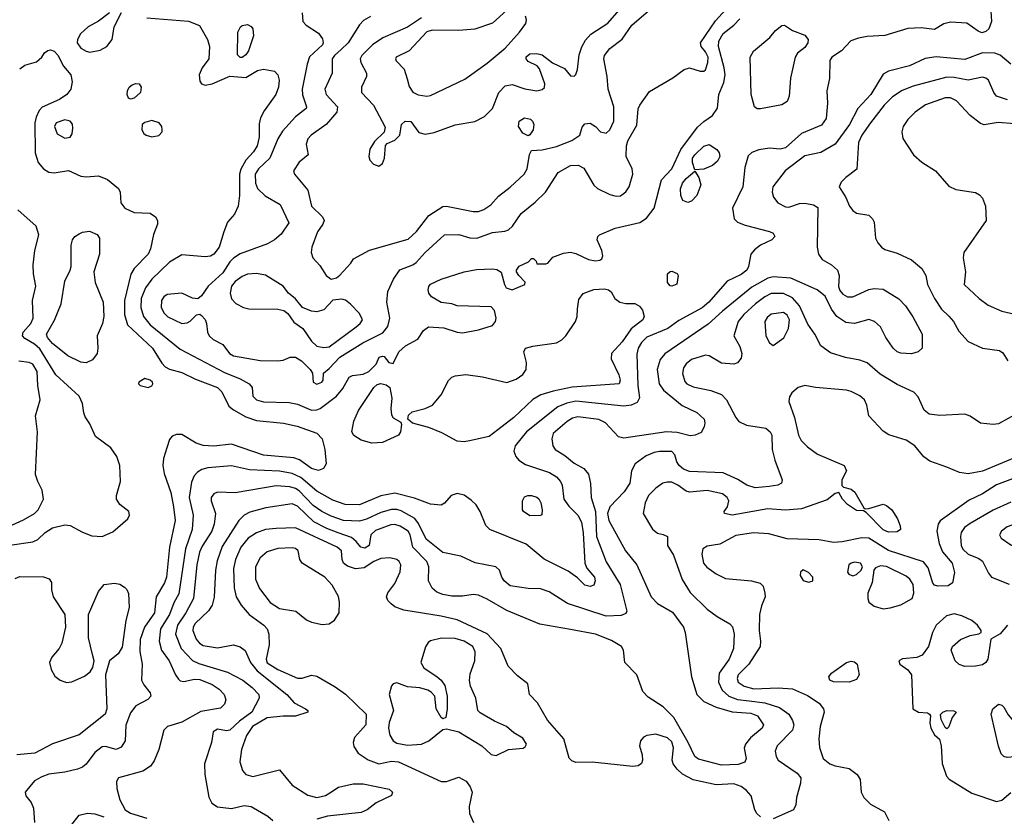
# Model space of a CAD drawing. Extents: x 1173029 to 1307123, y 522559 to 678521.
# Tile 487 of 623: x 1237251 to 1242798, y 616669 to 621156. Entities that reach past the tile are written whole.
import ezdxf

# ---------------------------------------------------------------- set-up
doc = ezdxf.new("R2010")
doc.units = 0

msp = doc.modelspace()

# ---------------------------------------------------------------- linework, layer by layer
at = {"layer": '0CON10XD'}
for points in [[(1239515, 621165.6), (1239435, 621112.8), (1239296, 621054), (1239238.2, 621015), (1239179.1, 620955), (1239168.5, 620935), (1239172.5, 620915), (1239205.6, 620855), (1239204.4, 620835), (1239175.7, 620775), (1239177.1, 620745), (1239244.3, 620675), (1239310.7, 620550.7), (1239305, 620522.5), (1239250.5, 620469.5), (1239222.7, 620427.3), (1239217.1, 620385), (1239224.3, 620365), (1239245, 620342.5), (1239275, 620330), (1239294.5, 620345.5), (1239306.7, 620375), (1239312.3, 620447.7), (1239321.7, 620458.3), (1239365, 620476.7), (1239393.3, 620505), (1239402, 620565), (1239423.3, 620585), (1239455, 620581.9), (1239500.2, 620520.2), (1239535, 620511.8), (1239585, 620519.6), (1239705, 620563.9), (1239815, 620581.5), (1239868.6, 620611.4), (1239914.4, 620655), (1239950.6, 620745), (1239986.4, 620783.6), (1240025, 620791.1), (1240096.4, 620766.4), (1240165, 620755.7), (1240195, 620762.5), (1240206.8, 620773.2), (1240210, 620795), (1240179.7, 620879.7), (1240165.6, 620895.6), (1240115, 620920), (1240104.2, 620935), (1240105, 620946.2), (1240125, 620962.9), (1240165, 620965.6), (1240195, 620958.1), (1240252.2, 620912.2), (1240320.3, 620880.3), (1240355, 620840), (1240375, 620837.5), (1240385, 620847.5), (1240394, 620875), (1240402.2, 620957.8), (1240417.2, 621002.8), (1240438.6, 621041.4), (1240469.2, 621075), (1240565, 621136.2), (1240642.1, 621225)], [(1240397.4, 620337.4), (1240428.8, 620318.8), (1240485, 620223.3), (1240505.8, 620205.8), (1240575, 620172), (1240611.2, 620161.2), (1240635, 620164), (1240665, 620186), (1240685.4, 620214.6), (1240705.5, 620285.5), (1240701.5, 620315), (1240668.1, 620385), (1240668.9, 620445), (1240677.4, 620472.6), (1240727.4, 620562.6), (1240735.6, 620654.4), (1240744.3, 620675), (1240798.9, 620751.1), (1240931.1, 620828.9), (1240995, 620874.5), (1241025, 620884.4), (1241085, 620865.6), (1241105, 620865.7), (1241115, 620874.3), (1241128.3, 620915), (1241128.9, 620945), (1241115, 620975.5), (1241090.5, 621005), (1241086.4, 621025), (1241170.5, 621149.5), (1241228, 621212)], [(1237757.5, 621195), (1237695, 621148), (1237636.2, 621115), (1237593.4, 621076.6), (1237576.5, 621045), (1237574.5, 621025), (1237595, 620995.6), (1237625, 620977.8), (1237645, 620973.5), (1237705, 620984.6), (1237741.9, 621005), (1237770.8, 621045), (1237783.8, 621115), (1237824.1, 621195.9)], [(1237966.4, 621166.4), (1238202.1, 621147.9), (1238263.3, 621123.3), (1238308, 621045), (1238320, 621005), (1238316.2, 620935), (1238278, 620885), (1238261.2, 620845), (1238265, 620810), (1238274.2, 620794.2), (1238295, 620786.2), (1238335, 620793.8), (1238435, 620838.1), (1238525, 620830), (1238590.9, 620869.1), (1238625, 620877.8), (1238686.2, 620865), (1238705.8, 620845), (1238712.9, 620815), (1238708.2, 620775), (1238694.5, 620735), (1238627.6, 620642.4), (1238606.9, 620603.1), (1238600.6, 620569.4), (1238600, 620495), (1238588.1, 620445), (1238568.1, 620411.9), (1238525, 620364), (1238496.7, 620313.3), (1238490, 620285), (1238489.3, 620165), (1238481, 620105), (1238460.1, 620059.9), (1238421.5, 620015), (1238401.3, 619961.3), (1238374, 619875), (1238345, 619834.4), (1238325, 619824.4), (1238295, 619820), (1238165, 619831.4), (1238095, 619789.4), (1237995, 619693.9), (1237959.2, 619645), (1237935.6, 619585), (1237934, 619535), (1237949, 619485), (1237985, 619437.5), (1238155, 619300.3), (1238405, 619169.5), (1238493.6, 619133.6), (1238543.1, 619105), (1238560.8, 619085), (1238564.3, 619035), (1238585.4, 619015.4), (1238625, 619003.2), (1238769.6, 618999.6), (1238815, 618990), (1238895, 618956.1), (1238925, 618958.2), (1238943.3, 618966.7), (1239035, 619035.3), (1239071.9, 619078.1), (1239107.9, 619142.1), (1239125, 619151.1), (1239185, 619159.8), (1239218.2, 619175), (1239258.6, 619215), (1239276.7, 619255), (1239295, 619261.2), (1239305, 619258), (1239330, 619225), (1239355, 619220), (1239386.7, 619285), (1239425, 619318.7), (1239493, 619357), (1239525, 619405.8), (1239553.4, 619426.6), (1239640.3, 619420.3), (1239715, 619395.7), (1239745, 619392.5), (1239835, 619408.1), (1239915, 619432.5), (1239931.2, 619455), (1239934.6, 619475), (1239925, 619518.8), (1239907.9, 619537.9), (1239715, 619544.2), (1239685, 619556), (1239625, 619563.8), (1239571.2, 619595), (1239555.8, 619615), (1239551.9, 619635), (1239555, 619653.3), (1239564.7, 619665.3), (1239625, 619693.6), (1239755, 619736.5), (1239825, 619748.5), (1239915, 619752.9), (1239938.9, 619748.9), (1239964.2, 619734.2), (1239981.9, 619665), (1239992.5, 619645), (1240025, 619634.4), (1240097.5, 619665), (1240098.3, 619678.3), (1240063.3, 619715), (1240050, 619735), (1240050, 619745), (1240065, 619766.7), (1240118.3, 619791.7), (1240135, 619810), (1240145, 619810), (1240160, 619795), (1240165, 619780), (1240215, 619780), (1240226.4, 619783.6), (1240255, 619817.5), (1240315, 619840), (1240355, 619845.8), (1240385, 619838.6), (1240455, 619804.6), (1240495, 619797.8), (1240518.8, 619801.2), (1240531.2, 619808.8), (1240536.2, 619825), (1240531.4, 619855), (1240504.3, 619915), (1240507.5, 619935), (1240517.5, 619945), (1240605, 619981.2), (1240745, 620014.4), (1240781.5, 620038.5), (1240825.5, 620095), (1240865.9, 620254.1), (1240925, 620315.5), (1240975.7, 620425), (1241070.3, 620549.7), (1241105, 620583.3), (1241154.5, 620615.5), (1241182.4, 620657.6), (1241189.4, 620735), (1241217.9, 620802.1), (1241225.4, 620845), (1241220.7, 620885), (1241188.1, 621005), (1241189.2, 621035), (1241215, 621078.8), (1241275.2, 621124.8), (1241308.9, 621161.1)], [(1238842.5, 621195), (1238846, 621145), (1238864, 621125), (1238935, 621079.2), (1238957.7, 621047.7), (1238960.7, 621025), (1238956, 621015), (1238884.3, 620945.7), (1238870.6, 620905), (1238843.1, 620765), (1238843.3, 620733.3), (1238867.1, 620665), (1238864.2, 620655), (1238805, 620608.1), (1238731.7, 620528.3), (1238704.8, 620485.2), (1238660.7, 620375), (1238595.4, 620315), (1238577.7, 620285), (1238579.1, 620235), (1238591.1, 620205), (1238634.1, 620164.1), (1238718.1, 620115), (1238767.5, 620012.5), (1238723, 619947), (1238686.2, 619915), (1238646.2, 619893.8), (1238493.1, 619836.9), (1238455, 619813.1), (1238435, 619792.9), (1238395, 619730.8), (1238313.2, 619655), (1238275, 619600), (1238255, 619584), (1238225, 619587.1), (1238164.6, 619614.6), (1238082, 619608), (1238063.5, 619595), (1238050.4, 619575), (1238047.9, 619535), (1238065, 619503.1), (1238085, 619482.5), (1238165, 619444.5), (1238195, 619448.6), (1238211.9, 619458.1), (1238246.4, 619493.6), (1238265, 619496.7), (1238275, 619490), (1238295, 619466.7), (1238304, 619445), (1238308.6, 619395), (1238318.1, 619375), (1238340.8, 619355), (1238395, 619326), (1238433.3, 619275), (1238455, 619262.3), (1238605, 619237.1), (1238705, 619233.6), (1238735, 619238.5), (1238775, 619255.5), (1238805, 619255.4), (1238838.2, 619235), (1238887.1, 619185), (1238900, 619165), (1238904, 619115), (1238925, 619103.1), (1238953.3, 619115), (1238960, 619125), (1238963.3, 619165), (1238995, 619190.5), (1239055, 619255.7), (1239184.3, 619335.7), (1239297, 619393), (1239325, 619427.5), (1239335.3, 619475), (1239320, 619565), (1239324.2, 619625), (1239356, 619695), (1239392.6, 619747.4), (1239465, 619774.6), (1239485, 619788.2), (1239535, 619845.5), (1239645, 619943.3), (1239724.5, 619945.5), (1239787.6, 619927.6), (1239825.4, 619924.6), (1239915, 619957.5), (1239985, 619964.6), (1240005, 619972.1), (1240026.8, 619993.2), (1240076.1, 620063.9), (1240155, 620127.5), (1240213.3, 620185), (1240284.4, 620295), (1240355, 620334.7), (1240397.4, 620337.4)], [(1239226.4, 621173.6), (1239188.7, 621151.3), (1239165, 621126), (1239100.7, 621025), (1239062.3, 620987.7), (1239025.3, 620955), (1239012, 620935), (1239010.4, 620855), (1238969.2, 620765), (1238977.7, 620735), (1239040.4, 620665), (1239037.8, 620635), (1238976.8, 620565), (1238892.7, 620505), (1238874.8, 620485.2), (1238864.5, 620455), (1238876, 620395), (1238825, 620352.5), (1238792.9, 620305), (1238799.4, 620285), (1238873.3, 620195), (1238895.6, 620105), (1238956.2, 620046.2), (1238965.5, 620025.5), (1238958.9, 620005), (1238929.5, 619960.5), (1238896.5, 619875), (1238892.5, 619845), (1238901.9, 619815), (1238941.4, 619771.4), (1238977.1, 619715), (1239005, 619694.3), (1239035, 619701.4), (1239055, 619716), (1239116, 619784), (1239131.7, 619808.3), (1239221.7, 619858.3), (1239440.1, 619919.9), (1239486.3, 619963.7), (1239555, 620053.8), (1239635, 620103.8), (1239656.2, 620106.2), (1239805, 620074.7), (1239835, 620075.3), (1239865, 620086.2), (1239905, 620113.3), (1239947.9, 620162.1), (1240015, 620212.2), (1240093.3, 620285), (1240110, 620315), (1240123.9, 620396.1), (1240135, 620420), (1240195, 620422), (1240275, 620441.1), (1240361.2, 620475), (1240407.5, 620505), (1240419.7, 620550.3), (1240435, 620568.6), (1240465, 620573.1), (1240494.2, 620555), (1240523.9, 620523.9), (1240555, 620516.4), (1240575.8, 620535), (1240598.4, 620585), (1240598, 620665), (1240565.5, 620765), (1240560.4, 620835), (1240541.2, 620935), (1240545.9, 620955), (1240575, 620993.6), (1240644.7, 621045.3), (1240699.5, 621125), (1240793.3, 621205)], [(1239995, 621208.8), (1239915, 621137.1), (1239815, 621103.2), (1239725, 621095.3), (1239575, 621097.5), (1239545, 621086.6), (1239445, 620979.5), (1239372, 620945), (1239368, 620935), (1239372, 620925), (1239417.4, 620877.4), (1239433.1, 620823.1), (1239445, 620778.8), (1239465, 620747.1), (1239495, 620732.5), (1239545, 620724.3)], [(1239545, 620724.3), (1239565, 620728.6), (1239758.8, 620821.2), (1239885, 620911.3), (1239986.2, 620995), (1240067.2, 621085), (1240101.8, 621135), (1240105.5, 621155), (1240100.5, 621175)], [(1242723.2, 621205), (1242725.4, 621145), (1242710.9, 621105), (1242695, 621088.5), (1242672.2, 621082.2), (1242650.3, 621090.3), (1242586.9, 621136.9), (1242495, 621141.8), (1242456.7, 621133.3), (1242405, 621101.2), (1242329.1, 621109.1), (1242255, 621106.7), (1242125, 621067.2), (1242025, 621062), (1241977.3, 621052.7), (1241934, 621036), (1241880.3, 620979.7), (1241825.8, 620945), (1241814.5, 620925.5), (1241812.9, 620825), (1241798.8, 620755), (1241802.9, 620685), (1241795, 620600), (1241767.7, 620562.3), (1241654.8, 620515.2), (1241565, 620433.9), (1241535, 620426.9), (1241475, 620432.9), (1241415, 620422.1), (1241375, 620407.9), (1241355, 620388.6), (1241337.1, 620322.9), (1241325.4, 620215), (1241267.5, 620095), (1241276.7, 620035), (1241295.8, 620015.8), (1241338, 619998), (1241475, 619963.6), (1241495, 619952.9), (1241505.7, 619935), (1241487.5, 619915), (1241424.7, 619885.3), (1241390.2, 619859.8), (1241370.6, 619835), (1241356.9, 619765), (1241346.7, 619745), (1241315, 619721.3), (1241236.9, 619683.1), (1241133.2, 619565), (1241095, 619532.4), (1240965, 619462.3), (1240902.7, 619417.3), (1240785, 619368.2), (1240755, 619338.5), (1240735.9, 619305), (1240728.3, 619271.7), (1240734.3, 619095), (1240743.2, 619026.8), (1240730.3, 618999.7), (1240696.2, 618983.8), (1240655, 618979.3), (1240385, 619006.4), (1240333.5, 618996.5), (1240281.8, 618975), (1240106.2, 618835), (1240042.7, 618755), (1240035.5, 618725), (1240045.4, 618695.4), (1240062.5, 618675), (1240100.4, 618650.4)], [(1238505, 620942.5), (1238493, 620943), (1238478.3, 620958.3), (1238480, 621085), (1238494, 621115), (1238505, 621124), (1238535, 621129.2), (1238555, 621118), (1238564, 621105), (1238567.8, 621065), (1238539.7, 620980.3), (1238525, 620957.5), (1238505, 620942.5)], [(1241405, 620654.2), (1241390, 620665), (1241371.8, 620735), (1241365.5, 620945), (1241385, 620978.6), (1241476.7, 621055), (1241510, 621095), (1241545, 621123.3), (1241560, 621125), (1241604.1, 621094.1), (1241675, 621068.6), (1241692.2, 621045), (1241691.5, 621025), (1241675, 620998.9), (1241633.2, 620966.8), (1241619.5, 620945), (1241592.8, 620827.2), (1241585.7, 620724.3), (1241575.6, 620694.4), (1241545, 620675.8), (1241425, 620654.4), (1241405, 620654.2)], [(1237250.6, 620879.4), (1237280.3, 620899.7), (1237345, 620918.2), (1237375.3, 620944.7), (1237391.2, 620968.8), (1237408.6, 620981.4), (1237425, 620985.5), (1237445, 620977.9), (1237465.2, 620955.2), (1237496.9, 620895), (1237538.1, 620845), (1237546.9, 620805), (1237538.6, 620765), (1237515.7, 620735), (1237475, 620706.2), (1237377.7, 620662.3), (1237361.1, 620645), (1237342.9, 620607.1), (1237335.3, 620574.7), (1237338.4, 620405), (1237355, 620351.4), (1237385.4, 620315.4), (1237415, 620296.7), (1237445, 620292.5), (1237525, 620305.6), (1237595, 620274.5), (1237625, 620270.9), (1237695, 620277.3), (1237745, 620256.6), (1237807.1, 620205), (1237816.1, 620185), (1237821.2, 620125), (1237843.4, 620093.4), (1237895, 620070.3), (1237985, 620065.6), (1238015.9, 620045.9), (1238027.3, 620025), (1238027.9, 620005), (1238004.6, 619945.4), (1237987.3, 619865), (1237975, 619835.8), (1237895.5, 619755), (1237876.6, 619723.4), (1237841.6, 619575), (1237841.2, 619495), (1237857.2, 619437.2), (1237998.5, 619305), (1238051.1, 619221.1), (1238070.4, 619200.4), (1238095, 619186.9), (1238165, 619169.6), (1238241, 619131), (1238365, 619084.7), (1238389.7, 619059.7), (1238429.5, 618979.5), (1238455, 618957.9), (1238525, 618918.4), (1238585, 618898.2), (1238737.1, 618882.9), (1238813.9, 618866.1), (1238925, 618827.5), (1238954.5, 618795), (1238970, 618735), (1238977.8, 618655), (1238962.8, 618627.2), (1238935, 618617.3), (1238895, 618628), (1238826.5, 618676.5), (1238795, 618688.2), (1238623.7, 618703.7), (1238445, 618764.7), (1238345, 618754.7), (1238285, 618757.5), (1238245, 618770.9), (1238165, 618819.6), (1238135, 618820.4), (1238110.5, 618809.5), (1238095, 618791.2), (1238078.9, 618745), (1238061.5, 618685), (1238057.3, 618645), (1238065, 618600), (1238102.7, 618492.7), (1238117.5, 618412.5)], [(1242835, 620904.6), (1242775.8, 620955.8), (1242745, 620967.6), (1242675, 620969.6), (1242575, 620931.2), (1242415, 620946.2), (1242352.9, 620937.1), (1242264.7, 620895.3), (1242145, 620866.5), (1242115, 620849.6), (1242047.1, 620735), (1241973.8, 620655), (1241926.4, 620565), (1241845.5, 620454.5), (1241765, 620408.5), (1241675, 620388.8), (1241562.9, 620305), (1241494.6, 620215), (1241490, 620185), (1241496.9, 620156.9), (1241522.5, 620125), (1241565, 620102.5), (1241585, 620100.5), (1241645, 620120), (1241675, 620122.9), (1241723.8, 620113.8), (1241747.2, 620097.2), (1241744.6, 619875), (1241750.9, 619835), (1241772.9, 619805), (1241825.3, 619775.3), (1241858.6, 619745), (1241866.9, 619715), (1241863.4, 619653.4), (1241871.2, 619631.2), (1241889.1, 619609.1), (1241915, 619594.4), (1241944.4, 619594.4), (1242035, 619636.5), (1242065, 619641.1), (1242115, 619637.8), (1242204, 619584), (1242241.5, 619545), (1242282.8, 619482.8), (1242335.4, 619385.4), (1242336, 619305), (1242313.3, 619285), (1242275, 619273.1), (1242215, 619276.7), (1242195, 619284.4), (1242171.4, 619305), (1242130.6, 619365), (1242101.4, 619425), (1242066.1, 619456.1), (1242035, 619466.5), (1241955, 619445.5), (1241905, 619451.1), (1241854.2, 619485), (1241824.3, 619525), (1241788.1, 619598.1), (1241743.6, 619633.6), (1241595, 619699.7), (1241495, 619707), (1241465, 619700), (1241375, 619648.4), (1241210.7, 619515), (1241129.2, 619440.8), (1240885.8, 619274.2), (1240858.8, 619241.2), (1240842.9, 619185), (1240853.5, 619105), (1240878.5, 619068.5), (1240983.1, 618983.1), (1241065, 618943.3), (1241107.1, 618905), (1241111.4, 618885), (1241107.6, 618862.4), (1241089.7, 618830.3), (1241056.7, 618815), (1241027.4, 618812.6), (1240955, 618831.5), (1240895, 618834.7), (1240655, 618799.5), (1240625, 618807.1), (1240550.8, 618885), (1240513.3, 618903.3), (1240395, 618919.7), (1240365, 618912), (1240335, 618892.7), (1240257.1, 618825), (1240249.1, 618795), (1240254.4, 618755), (1240267.5, 618735), (1240321.9, 618701.9), (1240375, 618658.6), (1240428.8, 618628.8), (1240455, 618596.7), (1240467.4, 618542.6), (1240471.2, 618465), (1240494.1, 618385), (1240501, 618245), (1240555, 618103.1), (1240634, 617975), (1240670.8, 617825), (1240665, 617812), (1240639.6, 617800.4), (1240555, 617796.1), (1240337.3, 617867.3), (1240233.3, 617933.3)], [(1242815.3, 620705.3), (1242754.2, 620724.2), (1242739.2, 620745), (1242708.9, 620815), (1242695, 620826.5), (1242675, 620831.2), (1242595, 620815.3), (1242515, 620830.8), (1242475, 620832.1), (1242285, 620780.5)], [(1237875, 620708.8), (1237864.1, 620714.1), (1237855.8, 620735), (1237858.6, 620755), (1237868, 620775), (1237885, 620789.2), (1237905, 620796), (1237923.9, 620793.9), (1237935.9, 620775.9), (1237930.8, 620745), (1237895, 620712.9), (1237875, 620708.8)], [(1242285, 620780.5), (1242222.2, 620757.8), (1242169, 620721), (1242121.3, 620675), (1242044.7, 620575), (1241995.3, 620505), (1241977.3, 620465), (1241967, 620313), (1241905, 620266.2), (1241879.7, 620240.3), (1241868, 620215), (1241904.6, 620154.6), (1241925.7, 620105), (1241945, 620080.8), (1241965.8, 620065.8), (1242035, 620055.7), (1242055.7, 620035), (1242064.3, 620015), (1242072.9, 619925), (1242085, 619898.8), (1242106, 619875), (1242125, 619861.4), (1242195, 619840.5), (1242275, 619802.5), (1242334.3, 619755), (1242355.5, 619715.5), (1242365.7, 619665), (1242405.4, 619585), (1242444.8, 619524.8), (1242485.2, 619485.2), (1242511.5, 619455), (1242542.1, 619402.1), (1242595, 619344.2), (1242675.8, 619305.8), (1242771.7, 619291.7), (1242789.1, 619279.1), (1242818.6, 619235)], [(1242855, 620569.2), (1242763.3, 620576.7), (1242685, 620564.3), (1242665, 620571.4), (1242606.4, 620616.4), (1242529.5, 620699.5), (1242495, 620716.6), (1242465, 620716.6), (1242353.8, 620676.2), (1242296, 620635), (1242255.5, 620594.5), (1242228, 620555), (1242220, 620525), (1242225.9, 620485.9), (1242286, 620395), (1242334.1, 620354.1), (1242411.1, 620305), (1242485, 620218.6), (1242525, 620199.2), (1242635, 620182), (1242659.1, 620169.1), (1242675, 620150), (1242691.4, 620105), (1242695.8, 620025), (1242570, 619845), (1242565.6, 619815), (1242580, 619735), (1242572.5, 619665), (1242656, 619585), (1242707.4, 619547.4), (1242784.1, 619514.1), (1242856.6, 619496.6)], [(1240115, 620502.5), (1240085, 620515.8), (1240061.2, 620555), (1240065.6, 620585), (1240095, 620602.7), (1240128.6, 620595), (1240140, 620585), (1240148.1, 620565), (1240144.2, 620535), (1240125, 620506.7), (1240115, 620502.5)], [(1237505, 620488.6), (1237535, 620494.3), (1237546.3, 620513.7), (1237549.5, 620545), (1237547.4, 620567.4), (1237535.6, 620585), (1237505, 620591.8), (1237455.8, 620575), (1237446.9, 620555), (1237462.4, 620512.4), (1237505, 620488.6)], [(1237995, 620495.7), (1238035, 620504.2), (1238053.3, 620525), (1238053.8, 620535), (1238051.2, 620555), (1238036.2, 620575), (1237995, 620588.2), (1237955, 620577.5), (1237940, 620565), (1237939.2, 620535), (1237950, 620515), (1237963.8, 620505), (1237995, 620495.7)], [(1241055, 620310), (1241041.8, 620351.8), (1241042, 620375), (1241054, 620395), (1241105, 620443.8), (1241135, 620452.1), (1241179.4, 620425), (1241191.5, 620405), (1241194.5, 620385), (1241181.7, 620358.3), (1241155, 620335.5), (1241105, 620314.4), (1241055, 620310)], [(1241015, 620125.5), (1240987.9, 620137.9), (1240975.3, 620165.3), (1240973.5, 620203.5), (1240985, 620234.4), (1241005, 620260.9), (1241055, 620302.5), (1241077.6, 620267.6), (1241087.5, 620225), (1241065.4, 620165), (1241035, 620133.6), (1241015, 620125.5)], [(1237195, 618196.6), (1237325, 618215.4), (1237352.4, 618227.6), (1237395, 618267.7), (1237435, 618293.9), (1237505, 618311.5), (1237535, 618307.3), (1237605, 618269.1), (1237658.1, 618248.1), (1237715, 618244.1), (1237775, 618271.8), (1237859.2, 618345), (1237869.2, 618365), (1237865.7, 618385), (1237815.5, 618425.5), (1237796.9, 618455), (1237796.9, 618475), (1237819.5, 618555), (1237815.6, 618645), (1237798.9, 618695), (1237764.3, 618745), (1237678.5, 618808.5), (1237645, 618880), (1237618.8, 618918.8), (1237612.1, 618942.1), (1237604.5, 618995), (1237586.7, 619035), (1237455, 619155.5), (1237365, 619301.6), (1237335, 619328.3), (1237280.2, 619360.2), (1237267.3, 619375), (1237269.6, 619395), (1237313.8, 619445), (1237326.1, 619475), (1237323.3, 619575), (1237341.2, 619655), (1237327.8, 619725), (1237325.9, 619775.9), (1237335.3, 619855), (1237357.8, 619945), (1237343.8, 619993.8), (1237240.5, 620085)], [(1237625, 619223.3), (1237595, 619227.8), (1237522.8, 619262.8), (1237435, 619331.6), (1237407.9, 619365), (1237401.9, 619385), (1237446.3, 619463.7), (1237483.7, 619555), (1237505, 619683.3), (1237536, 619745), (1237540, 619765), (1237540, 619885), (1237548, 619915), (1237562, 619935), (1237585, 619950.6), (1237605, 619960), (1237644.3, 619964.3), (1237686.6, 619946.6), (1237700, 619925), (1237700, 619835), (1237668.1, 619735), (1237675.6, 619675), (1237720.8, 619565), (1237724.7, 619485), (1237717.3, 619445), (1237687.7, 619375), (1237691.9, 619305), (1237687.5, 619275), (1237660.3, 619239.7), (1237625, 619223.3)], [(1238965, 619309.2), (1238995, 619313.2), (1239146.5, 619425), (1239169.5, 619445), (1239181.5, 619465), (1239165, 619501.9), (1239115, 619554.4), (1239085.5, 619575.5), (1239065, 619580.8), (1239015, 619576.7), (1238965, 619521.2), (1238925, 619510.6), (1238895, 619513.5), (1238844.6, 619534.6), (1238804.4, 619584.4), (1238765.5, 619615.5), (1238734.3, 619655), (1238635, 619716.9), (1238585, 619726.7), (1238535, 619722), (1238505, 619709.3), (1238465, 619680.4), (1238443.8, 619655), (1238436.2, 619615), (1238443.6, 619583.6), (1238467.8, 619557.8), (1238511.4, 619535), (1238542.1, 619527.9), (1238705, 619524.5), (1238738.6, 619518.6), (1238761.2, 619501.2), (1238795, 619452.5), (1238845.9, 619415.9), (1238869.5, 619380.5), (1238895, 619344.4), (1238925, 619316.7), (1238965, 619309.2)], [(1240925, 619654.2), (1240915, 619656.7), (1240901.2, 619675), (1240901.2, 619725), (1240915, 619738), (1240925, 619739.2), (1240955, 619726.7), (1240960, 619715), (1240953.6, 619666.4), (1240925, 619654.2)], [(1242875, 618938.8), (1242765, 618879.4), (1242735.8, 618875.8), (1242665, 618883.8), (1242605, 618922.9), (1242575, 618933.1), (1242435, 618925.6), (1242374.5, 618934.5), (1242346.4, 618956.4), (1242312.4, 619032.4), (1242287.6, 619057.6), (1242195, 619101.5), (1242098.5, 619158.5), (1242025, 619222.2), (1241985, 619238.1), (1241903.6, 619253.6), (1241819.2, 619279.2), (1241765, 619318), (1241730.4, 619385), (1241691.7, 619441.7), (1241643.5, 619543.5), (1241605, 619589.5), (1241555, 619613.9), (1241485, 619612.9), (1241448.5, 619595), (1241397.3, 619555), (1241330, 619495), (1241298.5, 619455), (1241274.3, 619375), (1241308.9, 619315), (1241319.4, 619275), (1241315, 619250), (1241295, 619223.8), (1241275, 619216), (1241205, 619222), (1241135, 619262.9), (1241115, 619266.9), (1241035, 619242.5), (1241005, 619217.8), (1240990.5, 619195), (1240985, 619162.5), (1240998.3, 619118.3), (1241009.2, 619105), (1241045, 619087.9), (1241145, 619068.2), (1241204.5, 619044.5), (1241232.9, 619015), (1241285.6, 618915), (1241303.4, 618893.4), (1241345, 618871.8), (1241454.4, 618854.4), (1241478.6, 618835), (1241487.8, 618815), (1241491.1, 618735), (1241504.4, 618675), (1241546.4, 618563.6), (1241543.3, 618545), (1241522.5, 618535), (1241473.9, 618526.1), (1241395, 618518.8), (1241347.5, 618535), (1241296.3, 618566.3), (1241213.8, 618603.8), (1241025, 618611.6), (1240990, 618625), (1240965.5, 618645), (1240952.5, 618665), (1240941.4, 618705), (1240925, 618724.2), (1240855, 618724.1), (1240825, 618718.9), (1240780.4, 618699.6), (1240718.5, 618655), (1240697.3, 618615), (1240688.9, 618545), (1240656.7, 618496.7), (1240575, 618411.4), (1240563.4, 618375), (1240569.4, 618335), (1240663.4, 618163.4), (1240727.5, 618085), (1240807.9, 617905), (1240845, 617866.9), (1240928.2, 617818.2), (1240990, 617735), (1241000, 617705), (1241036.2, 617455), (1241065.2, 617355.2), (1241105, 617315.3), (1241175, 617283.1), (1241265, 617257), (1241370.8, 617250.8), (1241406.9, 617235), (1241442.2, 617185), (1241434.4, 617165), (1241368.3, 617111.7), (1241340, 617075), (1241332.8, 617052.8), (1241343.3, 616995), (1241336.3, 616973.7), (1241298.6, 616961.4), (1241205, 616956.3), (1241075, 616991.1), (1241055, 617006.2), (1241017.7, 617085), (1240935.6, 617225.6), (1240876.5, 617286.5), (1240790.9, 617340.9), (1240762, 617372), (1240727.1, 617465), (1240660, 617535), (1240651.9, 617605), (1240641.4, 617625), (1240585, 617659.6), (1240495, 617694.7), (1240355, 617721.1), (1240181.9, 617751.9), (1239995, 617827.8), (1239885, 617892.5), (1239835, 617914.5), (1239805, 617917.5), (1239745, 617908.5), (1239685, 617909.2), (1239635, 617917.7), (1239600.8, 617930.8), (1239574.6, 617954.6), (1239554.6, 617994.6), (1239556.8, 618075), (1239545.3, 618105), (1239465.4, 618185), (1239450.5, 618255), (1239439.4, 618275), (1239395, 618303.8), (1239365, 618312.2), (1239341.1, 618311.1), (1239255, 618279.4), (1239229.1, 618255), (1239220.5, 618195), (1239195, 618178.8), (1239171.9, 618185), (1239147.1, 618217.1), (1239119.4, 618239.4), (1239045, 618265.6), (1238980.3, 618290.3), (1238908.2, 618328.2), (1238815, 618415.8), (1238785, 618428.1), (1238636.7, 618406.7), (1238548, 618382), (1238515.5, 618365), (1238485, 618334.5), (1238391.6, 618188.4), (1238362.8, 618107.2), (1238354.2, 618055), (1238346.4, 617903.6), (1238335, 617858), (1238314, 617826), (1238240, 617755), (1238228.6, 617735), (1238225.9, 617715), (1238245, 617666.5), (1238263.9, 617643.9), (1238285, 617630.4), (1238365, 617617.7), (1238455, 617635.5), (1238493.1, 617623.1), (1238522, 617602), (1238551.2, 617535), (1238588.8, 617488.8), (1238756.5, 617355), (1238797.6, 617307.6), (1238861.2, 617275), (1238873.3, 617265), (1238873.3, 617255), (1238805, 617232.5), (1238735, 617233.1), (1238645, 617222.8), (1238563.2, 617175), (1238527.8, 617125), (1238501.2, 617045), (1238491.2, 616975), (1238506.3, 616926.3), (1238525, 616904.4), (1238565, 616893.3), (1238715, 616930), (1238785, 616844.4), (1238875, 616787.8), (1238925.5, 616774.5), (1238973, 616787), (1238998.7, 616801.3), (1239046.6, 616833.4), (1239128.9, 616851.1), (1239185, 616852.1), (1239331.7, 616821.7), (1239351.2, 616805), (1239345, 616786.7), (1239259.2, 616745), (1239207.8, 616705), (1239175, 616690), (1238985, 616670.7), (1238925, 616652.9)], [(1239755, 618779.1), (1239715, 618782.7), (1239629.5, 618829.5), (1239555, 618859.1), (1239464.1, 618884.1), (1239437.5, 618905), (1239440.7, 618929.3), (1239462.7, 618947.3), (1239535, 618965.6), (1239575.7, 618985), (1239626.3, 619043.7), (1239666.6, 619123.4), (1239685, 619142), (1239705, 619150.8), (1239765, 619157.5), (1239857.5, 619145), (1239995, 619112.2), (1240048.6, 619131.4), (1240085, 619157.5), (1240104.3, 619185), (1240105.7, 619225), (1240091.2, 619285), (1240100, 619305), (1240142.5, 619317.5), (1240275, 619335.4), (1240305, 619351.8), (1240327.5, 619375), (1240381.3, 619455), (1240390.7, 619485), (1240392.9, 619527.1), (1240400.7, 619579.3), (1240425.9, 619614.1), (1240485, 619636.2), (1240545, 619639.4), (1240567.5, 619635), (1240583.9, 619623.9), (1240603.8, 619585), (1240631.2, 619565), (1240665, 619556.9), (1240717.1, 619557.1), (1240742.4, 619542.4), (1240759.6, 619519.6), (1240768.5, 619485), (1240761.5, 619465), (1240695, 619414), (1240645, 619341.2), (1240584.3, 619275), (1240582.9, 619245), (1240627.1, 619155), (1240634, 619125), (1240628, 619105), (1240363.4, 619086.6), (1240256, 619064), (1240187.4, 619042.6), (1240142.6, 619017.4), (1240034.4, 618915), (1239945.4, 618845), (1239895, 618809.1), (1239785, 618784.5), (1239755, 618779.1)], [(1241495, 619320), (1241556.4, 619363.6), (1241582.9, 619417.1), (1241587.9, 619465), (1241575, 619490.9), (1241555, 619507.5), (1241485, 619496.9), (1241461.8, 619478.2), (1241449.6, 619455), (1241454.5, 619375), (1241475, 619336.2), (1241495, 619320)], [(1237147.6, 618282.4), (1237271.7, 618338.3), (1237334.4, 618375), (1237355, 618395.8), (1237384.5, 618455), (1237378.1, 618505), (1237352, 618555), (1237340, 618595), (1237351.2, 618835), (1237339.5, 618925), (1237366.5, 619015), (1237352.3, 619095), (1237349.4, 619175), (1237325, 619215.4), (1237305, 619225.4), (1237245, 619231.8)], [(1237975, 619084.4), (1237995, 619094), (1238001.2, 619105), (1237998.8, 619115), (1237985.7, 619125.7), (1237955, 619134), (1237921.2, 619115), (1237920, 619105), (1237928.8, 619095), (1237975, 619084.4)], [(1239235, 618771.1), (1239175, 618786.7), (1239133.7, 618813.7), (1239122.5, 618835), (1239132.9, 618895), (1239159.2, 618955), (1239245.6, 619085), (1239265, 619101.5), (1239285, 619106.8), (1239315, 619100), (1239336.2, 619085), (1239347.5, 619025), (1239341.2, 618965), (1239345, 618930), (1239355, 618913.3), (1239398.3, 618888.3), (1239402.5, 618875), (1239396.2, 618835), (1239384.4, 618815.6), (1239295, 618773.5), (1239235, 618771.1)], [(1242945, 618725.5), (1242675, 618613.5), (1242595, 618597.6), (1242545.3, 618605.3), (1242475, 618636.2), (1242378.5, 618668.5), (1242345, 618693.1), (1242293.8, 618755), (1242245, 618786.8), (1242148.4, 618818.4), (1242115, 618838.1), (1242035.7, 618925), (1242024.3, 618985), (1242010.8, 619015), (1241985, 619036.7), (1241935, 619062.5), (1241909.8, 619069.8), (1241734.7, 619084.7), (1241675, 619095.5), (1241636.3, 619083.7), (1241600.6, 619055), (1241587.8, 619032.2), (1241584.5, 619005), (1241616.8, 618915), (1241639.4, 618815), (1241653.9, 618785), (1241689.1, 618749.1), (1241745, 618709.2), (1241896.7, 618645), (1241910, 618615), (1241883.3, 618565), (1241883, 618533), (1241893, 618523), (1241935, 618511.2), (1241956.2, 618495), (1242007, 618407), (1242015, 618400), (1242035, 618403.3), (1242115, 618426.5), (1242135, 618419.5), (1242165.3, 618395.3), (1242195.6, 618345), (1242212, 618305), (1242213.8, 618285), (1242195, 618270.8), (1242145, 618269.5), (1242115, 618282.7), (1242020.7, 618380.7), (1242005, 618390), (1241965, 618391.2), (1241915, 618426), (1241886.2, 618455), (1241865, 618492.5), (1241845, 618487.5), (1241799.4, 618450.6), (1241655, 618400.3), (1241565, 618392.4), (1241465, 618400.3), (1241265, 618365.6), (1241222.5, 618375), (1241220, 618385), (1241237.9, 618412.1), (1241245.6, 618445), (1241236.5, 618465), (1241210.6, 618485), (1241125, 618503.9), (1241025, 618494.5), (1241005, 618500.5), (1240959.4, 618535), (1240925, 618551.3), (1240898.2, 618551.8), (1240875, 618544.5), (1240835, 618517.1), (1240793.2, 618475), (1240775.4, 618435), (1240764.4, 618374.4), (1240815.6, 618285.6), (1240845, 618263.3), (1240877, 618257), (1240900, 618245), (1240901.2, 618195), (1240935, 618140), (1240983.4, 618003.4), (1241028.8, 617928.8), (1241125, 617836.5), (1241180, 617795), (1241252.2, 617752.2), (1241266.1, 617736.1), (1241276.5, 617695), (1241273.3, 617615), (1241248.9, 617555), (1241191.8, 617475), (1241187.3, 617425), (1241208.9, 617378.9), (1241245.5, 617345.5), (1241295, 617326.6), (1241361.2, 617318.8), (1241448.5, 617308.5), (1241531.7, 617281.7), (1241584.4, 617245), (1241605, 617208), (1241611.5, 617185), (1241605.4, 617155), (1241518.1, 617065), (1241506.9, 617035), (1241511.9, 617005), (1241524.4, 616985), (1241631.7, 616911.7), (1241651.9, 616885), (1241650.6, 616855), (1241626.9, 616775), (1241624.1, 616734.1), (1241610, 616705), (1241495, 616654.7)], [(1240100.4, 618650.4), (1240235.6, 618605), (1240275, 618581.8), (1240298.4, 618555), (1240306.5, 618535), (1240315.8, 618455), (1240345, 618415.4), (1240396, 618366), (1240416.2, 618326.2), (1240425.4, 618265.4), (1240434.6, 618094.6), (1240446.9, 618066.9), (1240488.5, 618015), (1240492.7, 617995), (1240485, 617971.4), (1240465, 617963.5), (1240435, 617971.1), (1240392.8, 618012.8), (1240340, 618050), (1240205, 618117.3), (1240105, 618201.3), (1239899.2, 618285), (1239877.4, 618307.4), (1239845, 618386), (1239822.6, 618422.6), (1239795, 618450), (1239755, 618477.1), (1239715, 618487.9), (1239682, 618475), (1239645, 618432), (1239625, 618420.8), (1239565, 618427.3), (1239475, 618460.8), (1239365, 618489), (1239285, 618474.8), (1239165, 618423.7), (1239085, 618425.2), (1239015, 618450), (1238925, 618499.5), (1238835, 618577.3), (1238785, 618600.7), (1238715, 618612.9), (1238545, 618620.8), (1238445, 618643.4), (1238311.5, 618631.5), (1238276.9, 618623.1), (1238251.8, 618608.2), (1238233.5, 618586.5), (1238219, 618551), (1238206.1, 618465), (1238228.1, 618365), (1238223.4, 618285), (1238184.4, 618175), (1238147.7, 617922.3), (1238119.3, 617870.7), (1238094.9, 617805.1), (1238044.3, 617725), (1238036.2, 617655), (1238050, 617605), (1238092.2, 617545), (1238127.7, 617465), (1238145, 617440.5), (1238155, 617432.1), (1238175, 617428.5), (1238235, 617440.6), (1238265, 617439.2), (1238335, 617410.6), (1238374.6, 617385), (1238402.9, 617355), (1238412.5, 617325), (1238405, 617300), (1238382.4, 617277.6), (1238271, 617259), (1238165, 617198.9), (1238084.2, 617175), (1238062.9, 617155), (1238034.6, 617045), (1238008.1, 616981.9), (1237987.7, 616952.3), (1237945, 616923.5), (1237807.5, 616885), (1237795.9, 616864.1), (1237798.6, 616825), (1237815, 616762.5), (1237845.7, 616705), (1237875, 616686.9), (1237967.7, 616657.7)], [(1242845, 618570.2), (1242755, 618535.3), (1242675, 618485.4), (1242599.9, 618450.1), (1242437.1, 618332.9), (1242426.2, 618313.8), (1242417.9, 618275), (1242431.1, 618205), (1242449.2, 618159.2), (1242504.1, 618094.1), (1242517.8, 618042.2), (1242506.8, 617983.2), (1242482.8, 617967.2), (1242424.6, 617964.6), (1242405, 617970.5), (1242395, 617982.2), (1242368.9, 618068.9), (1242342.4, 618102.4), (1242145, 618166.1), (1242035, 618236), (1241995, 618237.8), (1241885, 618214.7), (1241835, 618211.8), (1241755, 618227.1), (1241575, 618231.1), (1241470.8, 618260.8), (1241385, 618265.9), (1241285, 618251.1), (1241195, 618201.1), (1241125, 618190.4), (1241100, 618175), (1241094.4, 618145), (1241102.7, 618095), (1241121.7, 618071.7), (1241175, 618034.6)], [(1240233.3, 617933.3), (1240185, 617949.5), (1240115, 617951.8), (1240015, 617967.8), (1239980.6, 617995), (1239966.9, 618015), (1239953.8, 618055), (1239932.5, 618075), (1239816.4, 618096.4), (1239736.7, 618135), (1239635, 618154.7), (1239540.8, 618230.8), (1239498.6, 618318.6), (1239476.9, 618346.9), (1239399.4, 618389.4), (1239375, 618397.5), (1239345, 618397.5), (1239285, 618380.2), (1239205, 618343.2), (1239165, 618331.3), (1239075, 618334.4), (1239005, 618358.8), (1238953.9, 618385), (1238905, 618420.5), (1238825, 618502.4), (1238803.9, 618516.1), (1238773.3, 618525), (1238695, 618529.8), (1238465, 618491.2), (1238365, 618495.6), (1238344.1, 618485.9), (1238329.5, 618465), (1238329.5, 618445), (1238353.8, 618375), (1238347.1, 618315), (1238333.4, 618275), (1238278.8, 618191.2), (1238264.1, 618155.9), (1238248.4, 618085), (1238229.6, 617895), (1238187.4, 617815), (1238140.4, 617745), (1238128.4, 617695), (1238160, 617615), (1238225, 617546.5), (1238260.2, 617530.2), (1238421.6, 617481.6), (1238508.1, 617435), (1238560.5, 617395), (1238597.5, 617355), (1238600, 617335), (1238558.9, 617255), (1238488.4, 617205), (1238435, 617153.6), (1238415, 617150), (1238365, 617159.4), (1238340.8, 617145), (1238330.8, 617085), (1238292.5, 616965), (1238292.9, 616905), (1238316, 616776), (1238333.3, 616743.3), (1238365, 616722.7), (1238445, 616712.5), (1238515, 616729.6), (1238555, 616723.8), (1238649.6, 616669.6), (1238677.3, 616645)], [(1240125, 618362), (1240090, 618385), (1240083.8, 618395), (1240083.8, 618445), (1240095, 618467.5), (1240113.9, 618476.1), (1240135, 618476), (1240165, 618465.8), (1240175, 618456.2), (1240187.1, 618435), (1240193.8, 618395), (1240192.5, 618367.5), (1240185, 618362.5), (1240125, 618362)], [(1242835, 618438), (1242735, 618392.8), (1242605, 618319.1), (1242573.8, 618295), (1242555, 618267.1), (1242550.6, 618245), (1242554.7, 618195), (1242564.2, 618174.2), (1242595, 618146.4), (1242655, 618120.9), (1242675, 618106.2), (1242708.9, 618038.9), (1242726.8, 618016.8), (1242825, 617977.1)], [(1238117.5, 618412.5), (1238125.9, 618335), (1238094.8, 618185.2), (1238077.1, 618015), (1238065.8, 617984.2), (1238019.2, 617905), (1238009.5, 617815), (1237953.1, 617735), (1237929.4, 617665), (1237927.7, 617597.7), (1237940.5, 617525), (1237937.5, 617435), (1237949.7, 617409.7), (1237986, 617365), (1237988.8, 617345), (1237972.3, 617327.7), (1237905, 617291.2), (1237875, 617251.2), (1237847.9, 617182.1), (1237845.5, 617094.5), (1237822.2, 617057.8), (1237795, 617044.5), (1237735, 617062.7), (1237715, 617061.2), (1237675, 617028.8), (1237625, 616962.5), (1237604.3, 616945), (1237575.9, 616934.1), (1237505, 616916.8), (1237415, 616905.4), (1237375, 616892.2), (1237335, 616868.6), (1237281.2, 616805), (1237286, 616785), (1237316.2, 616746.2), (1237329.4, 616715), (1237334.4, 616635)], [(1241425, 616666.5), (1241403.3, 616685), (1241392.1, 616705), (1241372.7, 616785), (1241346.2, 616815), (1241315, 616837.6), (1241275, 616851.4), (1241175, 616846.2), (1241045, 616874.4), (1240985, 616905.4), (1240954.8, 616934.8), (1240933.2, 616965), (1240927.2, 616985), (1240934.2, 617055), (1240925, 617088.5), (1240901.2, 617111.2), (1240835, 617131.5), (1240785, 617124.4), (1240765.5, 617114.5), (1240748.6, 617095), (1240743.3, 617065), (1240758.5, 617015), (1240760.4, 616985), (1240753.3, 616966.7), (1240735, 616952.7), (1240705, 616950), (1240476.2, 616973.8), (1240385, 616972.5), (1240361.1, 616981.1), (1240347.2, 616997.2), (1240315.7, 617105), (1240225, 617211.4), (1240167.2, 617307.2), (1240123.3, 617355), (1240113.3, 617415), (1240055, 617460), (1240003.8, 617513.8), (1239962, 617615), (1239885, 617696.2), (1239715, 617775.3), (1239625.8, 617795.8), (1239415, 617830.4), (1239365, 617849.1), (1239342.9, 617865), (1239324.4, 617885), (1239316.9, 617905), (1239325, 617928), (1239365, 617980), (1239394, 618046), (1239398.8, 618085), (1239388.8, 618105), (1239375, 618115.9), (1239335.3, 618124.7), (1239285, 618120.5), (1239246.5, 618105), (1239192.3, 618067.7), (1239143.1, 618063.1), (1239097.8, 618077.8), (1239075.8, 618095), (1239066.9, 618115), (1239063.1, 618165), (1239040, 618185), (1238805, 618294.7), (1238695, 618289.7), (1238635, 618284), (1238585, 618266), (1238538.5, 618235), (1238496.4, 618185), (1238465.8, 618115), (1238455.8, 618065), (1238459.1, 617955), (1238470.8, 617905), (1238497.7, 617857.7), (1238543.3, 617805), (1238626.1, 617746.1), (1238645.3, 617725), (1238654.3, 617694.3), (1238657.2, 617635), (1238638.6, 617555), (1238645, 617533.4), (1238705, 617496.1), (1238815, 617447.1), (1238842.2, 617447.8), (1238895, 617464.3), (1238925, 617458.6), (1239028.1, 617398.1), (1239086.5, 617356.5), (1239203.3, 617245), (1239201.2, 617185), (1239170.3, 617149.7), (1239137.2, 617112.8), (1239130.5, 617085), (1239133, 617063), (1239157.5, 617025), (1239215, 616987.8), (1239275, 616964.6), (1239345, 616980), (1239385, 616975.9), (1239625, 616864.4), (1239655, 616864.4), (1239725, 616888.6), (1239766.2, 616866.2), (1239789.4, 616835), (1239800.6, 616805), (1239783.1, 616725), (1239784.6, 616685), (1239806.7, 616635)], [(1242895, 618170), (1242902.5, 618187.5), (1242906.4, 618235), (1242899.2, 618275), (1242885.7, 618295.7), (1242865, 618307.5), (1242841.1, 618308.9), (1242815, 618298.8), (1242781.9, 618275), (1242771.4, 618255), (1242780.8, 618235), (1242835, 618197.5), (1242885, 618170), (1242895, 618170)], [(1238955, 617749.6), (1238995, 617752.5), (1239025, 617774.4), (1239051.2, 617815), (1239053.2, 617875), (1239047.8, 617907.8), (1239011.7, 617971.7), (1238970, 618015), (1238841.4, 618095), (1238828.6, 618115), (1238820, 618165), (1238805, 618176.5), (1238785, 618180.9), (1238705, 618176.6), (1238645, 618159.1), (1238604.8, 618125.2), (1238579.2, 618075), (1238579.2, 618005), (1238601.3, 617951.3), (1238662.5, 617872.5), (1238715, 617838.9), (1238805.8, 617825), (1238866.2, 617776.2), (1238895, 617762), (1238955, 617749.6)], [(1241695, 617987.5), (1241715, 617992.5), (1241720, 617995), (1241720, 618015), (1241695, 618042.5), (1241665, 618057.5), (1241650, 618045), (1241647.5, 618025), (1241665, 617997.5), (1241695, 617987.5)], [(1241945, 618024), (1241965, 618030), (1241991.2, 618055), (1242000, 618075), (1241987.5, 618095), (1241955, 618100.6), (1241935, 618095.6), (1241922.5, 618085), (1241914, 618045), (1241922.7, 618032.7), (1241945, 618024)], [(1242115, 617838.2), (1242155, 617843.8), (1242215, 617859.6), (1242278.6, 617895), (1242288.9, 617925), (1242284.5, 617975), (1242266.7, 618005), (1242245, 618020.9), (1242135, 618076.1), (1242100.8, 618079.2), (1242072.2, 618067.8), (1242063.8, 618055), (1242054.5, 617985), (1242028.5, 617925), (1242028.5, 617895), (1242035.7, 617875), (1242065, 617851.9), (1242115, 617838.2)], [(1237225, 618007.5), (1237250.7, 618019.3), (1237385, 618018), (1237415.9, 618005.9), (1237430, 617985), (1237430, 617945), (1237440, 617905), (1237504.2, 617805), (1237508, 617735), (1237488.6, 617645), (1237473.1, 617615), (1237432.2, 617565), (1237419.4, 617535), (1237428.6, 617495), (1237448.3, 617458.3), (1237478.8, 617435), (1237515, 617423.5), (1237545, 617426.5), (1237615, 617458.1), (1237647.5, 617482.5), (1237662.2, 617507.8), (1237669.5, 617545), (1237660.3, 617579.7), (1237638.6, 617675), (1237637.5, 617805), (1237695.6, 617934.4), (1237727.5, 617975), (1237785, 617982.5), (1237815, 617976), (1237840.3, 617960.3), (1237855, 617946.7), (1237864.3, 617924.3), (1237866.9, 617845), (1237848.2, 617771.8), (1237827.8, 617622.2), (1237806.3, 617583.7), (1237756.1, 617543.9), (1237734.6, 617465.4), (1237741.9, 617275), (1237732.6, 617245), (1237585, 617128.2), (1237435, 617076.5), (1237336.7, 617025), (1237235.5, 617014.5)], [(1241175, 618034.6), (1241227.6, 618007.6), (1241374.6, 617994.6), (1241421.9, 617981.9), (1241438.8, 617965), (1241448.6, 617925), (1241450, 617905), (1241429.5, 617855), (1241418.2, 617805), (1241416.2, 617715), (1241425.3, 617655), (1241421.8, 617625), (1241359.7, 617525), (1241299.1, 617465), (1241292.2, 617445), (1241299.2, 617425), (1241331.7, 617401.7), (1241387.3, 617387.3), (1241523.2, 617393.2), (1241605, 617387.8), (1241689.8, 617349.8), (1241755, 617305.6), (1241780, 617275), (1241783.6, 617255), (1241760, 617175), (1241753.1, 617105), (1241756.7, 617056.7), (1241778.5, 616995), (1241815, 616965.4), (1241845, 616952.8), (1241925, 616937.5), (1241970, 616905), (1241985.6, 616875.6), (1241990.8, 616805), (1242006, 616775), (1242045, 616738), (1242123.9, 616693.9), (1242148, 616645)], [(1242815.7, 617745), (1242775, 617696), (1242723, 617667), (1242705.5, 617555), (1242694.4, 617535), (1242675, 617522.8), (1242635, 617514.2), (1242575, 617511.9), (1242543.4, 617523.4), (1242521.1, 617545), (1242498.6, 617605), (1242505.6, 617625), (1242551.9, 617665), (1242605, 617687.1), (1242654, 617696), (1242667.5, 617705), (1242667.5, 617715), (1242647.5, 617745), (1242615, 617771.1), (1242558.9, 617798.9), (1242515, 617808.9), (1242471.7, 617798.3), (1242414.6, 617745), (1242393.5, 617705), (1242371.8, 617625), (1242335, 617576.5), (1242305, 617562.7), (1242225, 617555.6), (1242203.8, 617545), (1242210, 617525), (1242255, 617493.8), (1242275.8, 617465), (1242283.3, 617275), (1242315, 617255.8), (1242365, 617251.2), (1242377.5, 617245), (1242382.5, 617235), (1242378.1, 617195), (1242383.6, 617165), (1242405, 617128), (1242433.8, 617103.8), (1242442.5, 617065), (1242447.3, 616967.3), (1242472.9, 616895), (1242487.6, 616877.6), (1242615, 616799.4), (1242755, 616751.5), (1242785, 616759.6), (1242835, 616802.5)], [(1239935, 617010.8), (1240004.3, 617045.7), (1240087.3, 617052.7), (1240099.5, 617060.5), (1240106.2, 617075), (1240085, 617108.8), (1240035, 617138.8), (1239993.3, 617175), (1239925, 617205.7), (1239845, 617251.4), (1239831.4, 617265), (1239820, 617335), (1239791.2, 617401.2), (1239784.6, 617434.6), (1239789.2, 617470.8), (1239814.6, 617545), (1239816.2, 617595), (1239803.6, 617625), (1239755, 617654.7), (1239705, 617669.7), (1239627, 617673), (1239565, 617657.1), (1239552.1, 617647.9), (1239536.4, 617623.6), (1239510, 617535), (1239528.1, 617505), (1239602.5, 617455), (1239626, 617435), (1239646, 617405), (1239658.9, 617345), (1239660, 617275), (1239651.2, 617225), (1239635, 617218.8), (1239625, 617226.2), (1239598, 617275), (1239590, 617345), (1239568.8, 617368.8), (1239549.5, 617379.5), (1239505, 617392.5), (1239435, 617398.2), (1239375, 617420.6), (1239355, 617415.6), (1239346, 617404), (1239332.2, 617355), (1239357.2, 617265), (1239332, 617198), (1239328.1, 617165), (1239335.4, 617125.4), (1239355, 617093.3), (1239375, 617081.8), (1239435, 617070), (1239515, 617075.4), (1239555, 617094.4), (1239635, 617158.6), (1239655, 617161.4), (1239725, 617145.6), (1239853.8, 617065), (1239906.8, 617016.8), (1239935, 617010.8)], [(1241925, 617424.4), (1241835, 617427.1), (1241815.8, 617435.8), (1241808.8, 617455), (1241824, 617475), (1241910, 617535), (1241935, 617542.2), (1241955, 617539.4), (1241968.6, 617525), (1241981.4, 617465), (1241965, 617438.6), (1241925, 617424.4)], [(1242815, 617000), (1242795, 617006.2), (1242780.9, 617020.9), (1242765, 617063.3), (1242724.4, 617245), (1242733.6, 617275), (1242765, 617301.1), (1242785, 617295.6), (1242795, 617284.2), (1242820.2, 617240.2), (1242860.8, 617190.8), (1242877.9, 617155), (1242883, 617107), (1242875.7, 617034.3), (1242867.3, 617012.7), (1242855, 617004), (1242815, 617000)], [(1242475, 617162.5), (1242465, 617170), (1242443.3, 617215), (1242438.3, 617241.7), (1242452.5, 617255), (1242475, 617264), (1242513.9, 617263.9), (1242527.5, 617255), (1242503.8, 617225), (1242485, 617172.5), (1242475, 617162.5)], [(1237538.5, 616615), (1237585, 616674.5), (1237633, 616687), (1237675, 616683.4), (1237725, 616665.3)]]:
    msp.add_lwpolyline(points, dxfattribs=at)

doc.saveas('drawing.dxf')
